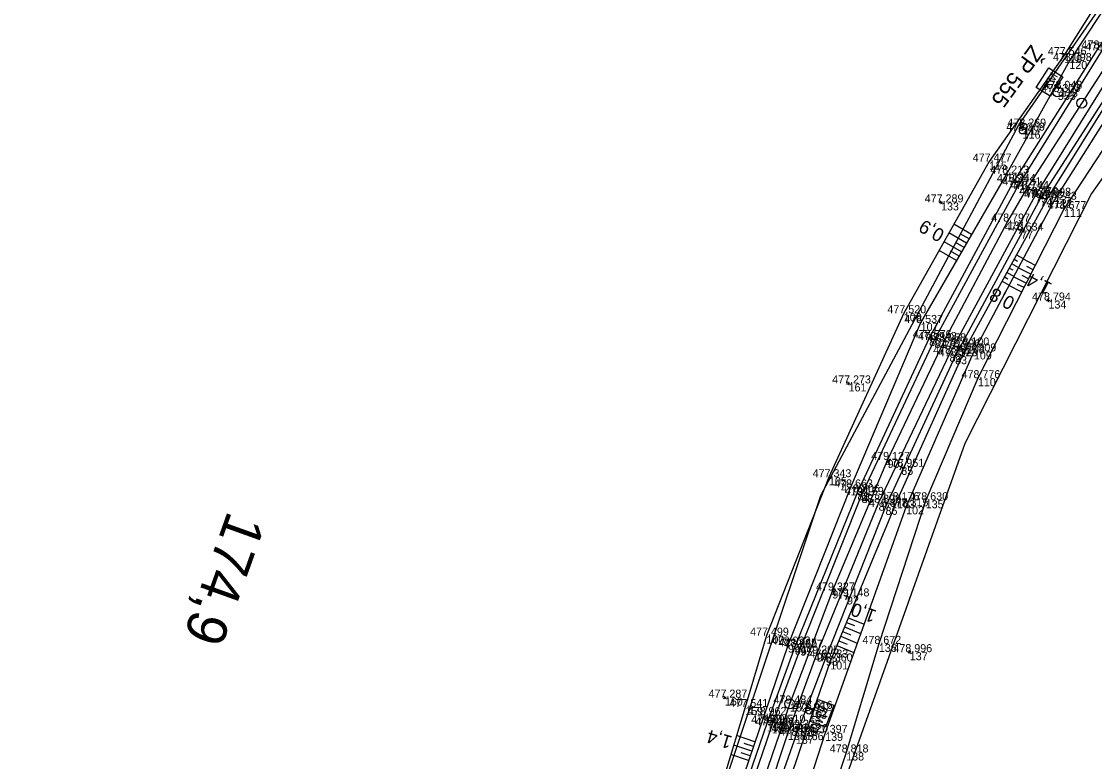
# Model space of a CAD drawing. Extents: x -1234191 to 23050, y -1290331 to -741191.
# Drawn here: x -864518.8 to -864357.9, y -1101196.8 to -1101085.9 of the extents above; entities that cross this region are included whole.
import ezdxf

# ---------------------------------------------------------------- set-up
doc = ezdxf.new("R2010")
doc.units = 0
for name, color, linetype in [('Vrstva 1', 7, 'Continuous'), ('Vrstva 4', 7, 'Continuous'), ('Vrstva 48', 7, 'Continuous'), ('Vrstva 49', 7, 'Continuous'), ('Vrstva 53', 7, 'Continuous'), ('Vrstva 55', 7, 'Continuous'), ('Vrstva 60', 7, 'Continuous'), ('Vrstva 61', 7, 'Continuous'), ('Vrstva 63', 7, 'Continuous'), ('Vrstva 7', 7, 'Continuous')]:
    doc.layers.add(name, color=color, linetype=linetype)

msp = doc.modelspace()

# ---------------------------------------------------------------- linework, layer by layer
at = {"layer": 'Vrstva 1'}
msp.add_lwpolyline([(-864324.07, -1101046.29), (-864327.7, -1101051.26), (-864336.43, -1101063.34), (-864348.55, -1101080.56), (-864368.13, -1101111.02), (-864370.97, -1101115.9), (-864380.53, -1101133.85), (-864388.96, -1101151.62), (-864397.23, -1101171.18), (-864403.6, -1101188.11), (-864404.63, -1101190.99), (-864411.39, -1101210.77), (-864414.55, -1101220.42), (-864417.97, -1101231), (-864425.57, -1101254.57), (-864429.6, -1101267.05), (-864431.92, -1101274.17), (-864438.45, -1101293.68), (-864445.42, -1101313.38)], dxfattribs=at)
at = {"layer": 'Vrstva 4'}
for points in [[(-864325.97, -1101045.24), (-864329.12, -1101049.52), (-864343.39, -1101069.37), (-864357.44, -1101089.97), (-864370.12, -1101109.99), (-864382.72, -1101133.35), (-864393.47, -1101156.46), (-864402.85, -1101179.61), (-864407.04, -1101191.09), (-864413.99, -1101211.29), (-864420.35, -1101230.87), (-864427.71, -1101254.31), (-864433.88, -1101273.6), (-864440.66, -1101292.97), (-864447.65, -1101313.08), (-864455.08, -1101332.3), (-864462.71, -1101350.53), (-864473.3, -1101372.92), (-864485.18, -1101393.5), (-864496.26, -1101413.7), (-864506.1, -1101429.71), (-864511.98, -1101438.55)], [(-864325.26, -1101045.53), (-864328.48, -1101049.88), (-864342.89, -1101069.87), (-864356.86, -1101090.26), (-864369.37, -1101110.48), (-864381.95, -1101133.65), (-864392.87, -1101156.85), (-864402.02, -1101179.75), (-864406.32, -1101191.4), (-864413.14, -1101211.41), (-864419.57, -1101231.17), (-864427.01, -1101254.56), (-864433.1, -1101273.57), (-864439.88, -1101293.22), (-864446.72, -1101313.17), (-864454.13, -1101332.5), (-864461.91, -1101350.86), (-864472.5, -1101373.31), (-864483.69, -1101394.55), (-864495.24, -1101414.47), (-864505.34, -1101430.44), (-864511.47, -1101439.18)], [(-864322.92, -1101046.82), (-864326.22, -1101051.41), (-864340.68, -1101071.39), (-864354.43, -1101092.08), (-864366.78, -1101111.91), (-864379.67, -1101135.72), (-864390.3, -1101158.03), (-864399.57, -1101180.63), (-864403.88, -1101192.38), (-864410.47, -1101212.21), (-864416.94, -1101232.08), (-864424.39, -1101255.27), (-864430.58, -1101274.33), (-864437.15, -1101294.02), (-864444.14, -1101313.87), (-864451.61, -1101333.34), (-864459.42, -1101351.7), (-864470, -1101374.43), (-864481.33, -1101395.92), (-864492.95, -1101415.79), (-864502.87, -1101431.75), (-864508.55, -1101440.98)], [(-864322.1, -1101047.21), (-864325.32, -1101051.59), (-864339.58, -1101071.85), (-864353.23, -1101092.5), (-864366.04, -1101112.38), (-864378.84, -1101136.08), (-864389.27, -1101158.65), (-864398.21, -1101181.23), (-864402.71, -1101192.95), (-864409.59, -1101212.42), (-864416.08, -1101232.3), (-864423.67, -1101255.67), (-864429.34, -1101274.58), (-864431.82, -1101283.31), (-864432.67, -1101283.08), (-864433.25, -1101284.86), (-864432.59, -1101285.15), (-864436.56, -1101294.47), (-864443.5, -1101314.19)]]:
    msp.add_lwpolyline(points, dxfattribs=at)
at = {"layer": 'Vrstva 48'}
for p, q in [((-864376.36, -1101117.84), (-864379.02, -1101116.3)), ((-864377.86, -1101120.44), (-864380.49, -1101118.92)), ((-864377.11, -1101119.14), (-864379.76, -1101117.61)), ((-864377.48, -1101119.79), (-864378.8, -1101119.02)), ((-864376.73, -1101118.49), (-864378.06, -1101117.72)), ((-864378.61, -1101121.74), (-864381.23, -1101120.22)), ((-864378.23, -1101121.09), (-864379.55, -1101120.33)), ((-864370.36, -1101122.2), (-864369.33, -1101122.76)), ((-864370, -1101121.54), (-864369.49, -1101121.82)), ((-864369.64, -1101120.88), (-864368.63, -1101121.44)), ((-864366.81, -1101122.46), (-864368.67, -1101121.51)), ((-864371.08, -1101123.52), (-864370.04, -1101124.09)), ((-864370.72, -1101122.86), (-864370.2, -1101123.14)), ((-864367.49, -1101123.79), (-864369.37, -1101122.84)), ((-864367.15, -1101123.12), (-864368.09, -1101122.65)), ((-864371.8, -1101124.83), (-864370.74, -1101125.41)), ((-864371.44, -1101124.17), (-864370.91, -1101124.46)), ((-864368.85, -1101126.47), (-864370.78, -1101125.49)), ((-864368.17, -1101125.13), (-864370.08, -1101124.16)), ((-864368.51, -1101125.8), (-864369.47, -1101125.31)), ((-864367.83, -1101124.46), (-864368.78, -1101123.98)), ((-864394.84, -1101175.26), (-864392.49, -1101176.23)), ((-864395.41, -1101176.64), (-864393, -1101177.64)), ((-864395.12, -1101175.95), (-864393.93, -1101176.44)), ((-864395.98, -1101178.03), (-864393.5, -1101179.06)), ((-864395.7, -1101177.34), (-864394.47, -1101177.84)), ((-864396.56, -1101179.42), (-864394.01, -1101180.47)), ((-864396.27, -1101178.72), (-864395.01, -1101179.24)), ((-864408.83, -1101193.83), (-864411.58, -1101192.9)), ((-864409.31, -1101195.25), (-864412.01, -1101194.33)), ((-864409.07, -1101194.54), (-864410.43, -1101194.08)), ((-864409.79, -1101196.67), (-864412.45, -1101195.77)), ((-864409.55, -1101195.96), (-864410.89, -1101195.51))]:
    msp.add_line(p, q, dxfattribs=at)
at = {"layer": 'Vrstva 49'}
for p, q in [((-864381.18, -1101113.1), (-864380.7, -1101112.96)), ((-864380.87, -1101113.27), (-864381.01, -1101112.79)), ((-864365.08, -1101127.8), (-864364.61, -1101127.66)), ((-864364.77, -1101127.97), (-864364.92, -1101127.49)), ((-864394.72, -1101140.39), (-864394.89, -1101139.92)), ((-864395.04, -1101140.24), (-864394.57, -1101140.07)), ((-864385.52, -1101180.65), (-864385.73, -1101180.19)), ((-864385.85, -1101180.52), (-864385.4, -1101180.32)), ((-864413.57, -1101187.34), (-864413.12, -1101187.12)), ((-864413.24, -1101187.46), (-864413.45, -1101187))]:
    msp.add_line(p, q, dxfattribs=at)
for points in [[(-864328.15, -1101039.32), (-864335.27, -1101047.42), (-864346.98, -1101066.41), (-864362.49, -1101090.95), (-864373.74, -1101106.91), (-864386.53, -1101129.64), (-864397.74, -1101154.21), (-864407.11, -1101177.94), (-864410.3, -1101188.64), (-864416.38, -1101208.82), (-864423.75, -1101230.89), (-864431.29, -1101252.09), (-864437.35, -1101271.07), (-864444.22, -1101292.75), (-864450.31, -1101310.96), (-864460.44, -1101331.35), (-864474.38, -1101357.92), (-864483.41, -1101373.73), (-864483.62, -1101374.89), (-864483.18, -1101378.58), (-864502.02, -1101409.41), (-864518.77, -1101434.76), (-864518.17, -1101436.09)], [(-864325.59, -1101041.88), (-864329.87, -1101045.84), (-864345.73, -1101067.69), (-864361.71, -1101091.84), (-864371.1, -1101108.72), (-864384, -1101131.09), (-864394.51, -1101155.74), (-864403.88, -1101179.28), (-864407.47, -1101189.84), (-864414.31, -1101209.95), (-864420.79, -1101230.11), (-864428.54, -1101253.99), (-864434.96, -1101272.85), (-864442.13, -1101293.16), (-864448.93, -1101311.88), (-864455.72, -1101330.86), (-864464.04, -1101349.54), (-864474.67, -1101373.38), (-864485.65, -1101393.46), (-864496.77, -1101413.09), (-864506.58, -1101429.43), (-864512.18, -1101438.42)], [(-864318.9, -1101047.07), (-864321.58, -1101050.43), (-864338.68, -1101073.34), (-864355, -1101096.37), (-864364.81, -1101112.04), (-864377.07, -1101134.47), (-864387.54, -1101157.65), (-864397.55, -1101181.81), (-864401.23, -1101192.4), (-864408, -1101212.48), (-864414.72, -1101231.75), (-864422.33, -1101255.54), (-864428.47, -1101274.92), (-864431.06, -1101283.53), (-864431.68, -1101285.36), (-864435.53, -1101294.87), (-864442.03, -1101314.05), (-864449.65, -1101334.19), (-864457.91, -1101352.45), (-864468.69, -1101374.99), (-864479.64, -1101396.71), (-864490.45, -1101416.72), (-864500.69, -1101433.39), (-864507.42, -1101441.67)], [(-864320.66, -1101052.33), (-864337.93, -1101074.11), (-864354.14, -1101097.16), (-864363.96, -1101112.63), (-864376.02, -1101135.36), (-864386.18, -1101158.57), (-864398.31, -1101192.51), (-864405.5, -1101214.73), (-864411.8, -1101232.73), (-864421.34, -1101260.5), (-864426.01, -1101275.11), (-864433.75, -1101296), (-864440.52, -1101314.5), (-864447, -1101334.05), (-864449.9, -1101344.31), (-864455.17, -1101358.47), (-864463.43, -1101379.19), (-864477.59, -1101405.3), (-864483.89, -1101424.26), (-864492.76, -1101438.81), (-864498.81, -1101444.44), (-864501.85, -1101446.9), (-864503.7, -1101446.79), (-864503.85, -1101445.96)], [(-864320.03, -1101054.38), (-864335.96, -1101076.2), (-864351.99, -1101097.96), (-864362.52, -1101114.02), (-864375.42, -1101139.37), (-864383.24, -1101157.66), (-864390.27, -1101179.18), (-864395.16, -1101195.45), (-864401.7, -1101215.2), (-864407.98, -1101233.42), (-864414.88, -1101258.94), (-864422.28, -1101275.79), (-864426.42, -1101286.98), (-864427.99, -1101297.82), (-864435.99, -1101314.36)]]:
    msp.add_lwpolyline(points, dxfattribs=at)
at = {"layer": 'Vrstva 53'}
for p, q in [((-864368.74, -1101102.32), (-864368.68, -1101102.24)), ((-864368.57, -1101101.71), (-864368.52, -1101101.63))]:
    msp.add_line(p, q, dxfattribs=at)
for points in [[(-864491.31, -1101366.93), (-864446.31, -1101298.75), (-864398.95, -1101156.94), (-864369.29, -1101101.42), (-864334.28, -1101050.91)], [(-864321.83, -1101060.14), (-864322.54, -1101060.88), (-864358.38, -1101111.71), (-864377.38, -1101149.15), (-864422.69, -1101276.3), (-864437.09, -1101317.32)]]:
    msp.add_lwpolyline(points, dxfattribs=at)
for centre in [(-864368.55, -1101101.67), (-864368.71, -1101102.28)]:
    msp.add_circle(centre, 0.499, dxfattribs=at)
at = {"layer": 'Vrstva 55'}
msp.add_lwpolyline([(-863808.5, -1100589.37), (-863846.45, -1100574.62), (-863882.15, -1100580.65), (-863952.48, -1100610.36), (-864022.25, -1100666.2), (-864016.92, -1100671.17), (-864084.82, -1100752.14), (-864128.15, -1100812.1), (-864172.02, -1100871.53), (-864210.1, -1100928.65), (-864229, -1100954.2), (-864255.17, -1100990.13), (-864322.54, -1101060.88), (-864358.38, -1101111.71), (-864377.38, -1101149.15), (-864422.69, -1101276.3), (-864449.01, -1101351.28)], dxfattribs=at)
at = {"layer": 'Vrstva 60'}
for p, q in [((-864362.49, -1101090.95), (-864362.49, -1101090.95)), ((-864361.71, -1101091.84), (-864361.71, -1101091.84)), ((-864363.43, -1101096.48), (-864363.43, -1101096.48)), ((-864363.12, -1101096.01), (-864363.12, -1101096.01)), ((-864368.71, -1101102.28), (-864368.71, -1101102.28)), ((-864368.55, -1101101.67), (-864368.55, -1101101.67)), ((-864373.74, -1101106.91), (-864373.74, -1101106.91)), ((-864371.1, -1101108.72), (-864371.1, -1101108.72)), ((-864370.12, -1101109.99), (-864370.12, -1101109.99)), ((-864369.37, -1101110.48), (-864369.37, -1101110.48)), ((-864368.13, -1101111.02), (-864368.13, -1101111.02)), ((-864366.78, -1101111.91), (-864366.78, -1101111.91)), ((-864366.04, -1101112.38), (-864366.04, -1101112.38)), ((-864364.81, -1101112.04), (-864364.81, -1101112.04)), ((-864363.96, -1101112.63), (-864363.96, -1101112.63)), ((-864380.94, -1101113.03), (-864380.94, -1101113.03)), ((-864362.52, -1101114.02), (-864362.52, -1101114.02)), ((-864370.97, -1101115.9), (-864370.97, -1101115.9)), ((-864368.94, -1101117.25), (-864368.94, -1101117.25)), ((-864364.84, -1101127.73), (-864364.84, -1101127.73)), ((-864386.53, -1101129.64), (-864386.53, -1101129.64)), ((-864384, -1101131.09), (-864384, -1101131.09)), ((-864382.72, -1101133.35), (-864382.72, -1101133.35)), ((-864381.95, -1101133.65), (-864381.95, -1101133.65)), ((-864380.53, -1101133.85), (-864380.53, -1101133.85)), ((-864378.42, -1101134.76), (-864378.42, -1101134.76)), ((-864377.07, -1101134.47), (-864377.07, -1101134.47)), ((-864379.67, -1101135.72), (-864379.67, -1101135.72)), ((-864378.84, -1101136.08), (-864378.84, -1101136.08)), ((-864376.02, -1101135.36), (-864376.02, -1101135.36)), ((-864375.42, -1101139.37), (-864375.42, -1101139.37)), ((-864394.8, -1101140.15), (-864394.8, -1101140.15)), ((-864388.96, -1101151.62), (-864388.96, -1101151.62)), ((-864386.9, -1101152.65), (-864386.9, -1101152.65)), ((-864397.74, -1101154.21), (-864397.74, -1101154.21)), ((-864394.51, -1101155.74), (-864394.51, -1101155.74)), ((-864393.47, -1101156.46), (-864393.47, -1101156.46)), ((-864392.87, -1101156.85), (-864392.87, -1101156.85)), ((-864387.54, -1101157.65), (-864387.54, -1101157.65)), ((-864383.24, -1101157.66), (-864383.24, -1101157.66)), ((-864390.3, -1101158.03), (-864390.3, -1101158.03)), ((-864389.27, -1101158.65), (-864389.27, -1101158.65)), ((-864386.18, -1101158.57), (-864386.18, -1101158.57)), ((-864397.23, -1101171.18), (-864397.23, -1101171.18)), ((-864395.03, -1101172.07), (-864395.03, -1101172.07)), ((-864407.11, -1101177.94), (-864407.11, -1101177.94)), ((-864403.88, -1101179.28), (-864403.88, -1101179.28)), ((-864402.85, -1101179.61), (-864402.85, -1101179.61)), ((-864402.02, -1101179.75), (-864402.02, -1101179.75)), ((-864390.27, -1101179.18), (-864390.27, -1101179.18)), ((-864399.57, -1101180.63), (-864399.57, -1101180.63)), ((-864398.21, -1101181.23), (-864398.21, -1101181.23)), ((-864397.55, -1101181.81), (-864397.55, -1101181.81)), ((-864385.63, -1101180.42), (-864385.63, -1101180.42)), ((-864413.34, -1101187.23), (-864413.34, -1101187.23)), ((-864403.6, -1101188.11), (-864403.6, -1101188.11)), ((-864410.3, -1101188.64), (-864410.3, -1101188.64)), ((-864407.47, -1101189.84), (-864407.47, -1101189.84)), ((-864400.73, -1101189.2), (-864400.73, -1101189.2)), ((-864400.56, -1101188.92), (-864400.56, -1101188.92)), ((-864407.04, -1101191.09), (-864407.04, -1101191.09)), ((-864406.32, -1101191.4), (-864406.32, -1101191.4)), ((-864404.63, -1101190.99), (-864404.63, -1101190.99)), ((-864403.88, -1101192.38), (-864403.88, -1101192.38)), ((-864402.71, -1101192.95), (-864402.71, -1101192.95)), ((-864402.31, -1101191.75), (-864402.31, -1101191.75)), ((-864401.23, -1101192.4), (-864401.23, -1101192.4)), ((-864398.31, -1101192.51), (-864398.31, -1101192.51)), ((-864395.16, -1101195.45), (-864395.16, -1101195.45))]:
    msp.add_line(p, q, dxfattribs=at)
at = {"layer": 'Vrstva 63'}
msp.add_line((-864363.48, -1101096.48), (-864363.38, -1101096.48), dxfattribs=at)
msp.add_circle((-864363.43, -1101096.48), 0.756, dxfattribs=at)
at = {"layer": 'Vrstva 7'}
for p, q in [((-864363.12, -1101096.01), (-864363.65, -1101095.67)), ((-864369.39, -1101117.01), (-864368.5, -1101117.49)), ((-864369.18, -1101117.69), (-864368.71, -1101116.81)), ((-864378.86, -1101134.53), (-864377.98, -1101135)), ((-864378.65, -1101135.2), (-864378.18, -1101134.32)), ((-864387.36, -1101152.45), (-864386.44, -1101152.84)), ((-864387.09, -1101153.11), (-864386.7, -1101152.19)), ((-864395.5, -1101171.9), (-864394.56, -1101172.25)), ((-864395.21, -1101172.54), (-864394.86, -1101171.61)), ((-864400.71, -1101189.15), (-864400.75, -1101189.25)), ((-864400.56, -1101188.92), (-864399.97, -1101189.14)), ((-864402.48, -1101192.22), (-864402.14, -1101191.27)), ((-864402.78, -1101191.58), (-864401.84, -1101191.91))]:
    msp.add_line(p, q, dxfattribs=at)
for points in [[(-864364.59, -1101097.13), (-864366.68, -1101095.79), (-864364.79, -1101092.86), (-864362.7, -1101094.2)], [(-864399.36, -1101187.51), (-864397.03, -1101188.38), (-864398.26, -1101191.64), (-864400.59, -1101190.77)]]:
    msp.add_lwpolyline(points, close=True, dxfattribs=at)
for centre, radius in [((-864359.86, -1101098.15), 0.75), ((-864403.62, -1101188.17), 0.75), ((-864400.73, -1101189.2), 0.5)]:
    msp.add_circle(centre, radius, dxfattribs=at)

# ---------------------------------------------------------------- texts
at = {"layer": 'Vrstva 48'}
for s, rotation, p in [('0,9', 150.6266, (-864380.26, -1101117.34)), ('1,4', 153.0313, (-864364.16, -1101125.25)), ('0,8', 152.057, (-864369.71, -1101127.47)), ('1,0', 160.3287, (-864390.48, -1101174.22)), ('1,4', 163.2414, (-864412.12, -1101193.07))]:
    msp.add_text(s, height=2, rotation=rotation, dxfattribs=at).set_placement(p)
at = {"layer": 'Vrstva 60'}
for s, p in [('119', (-864362.49, -1101092.15)), ('120', (-864361.71, -1101093.04)), ('555', (-864363.43, -1101097.68)), ('118', (-864363.12, -1101097.21)), ('116', (-864368.71, -1101103.48)), ('117', (-864368.55, -1101102.87)), ('115', (-864373.74, -1101108.11)), ('114', (-864371.1, -1101109.92)), ('71', (-864370.12, -1101111.19)), ('72', (-864369.37, -1101111.68)), ('75', (-864368.13, -1101112.22)), ('73', (-864366.78, -1101113.11)), ('74', (-864366.04, -1101113.58)), ('113', (-864364.81, -1101113.24)), ('112', (-864363.96, -1101113.83)), ('133', (-864380.94, -1101114.23)), ('111', (-864362.52, -1101115.22)), ('131', (-864370.97, -1101117.1)), ('77', (-864368.94, -1101118.45)), ('134', (-864364.84, -1101128.93)), ('106', (-864386.53, -1101130.84)), ('107', (-864384, -1101132.29)), ('80', (-864382.72, -1101134.55)), ('81', (-864381.95, -1101134.85)), ('78', (-864380.53, -1101135.05)), ('84', (-864378.42, -1101135.96)), ('108', (-864377.07, -1101135.67)), ('82', (-864379.67, -1101136.92)), ('83', (-864378.84, -1101137.28)), ('109', (-864376.02, -1101136.56)), ('110', (-864375.42, -1101140.57)), ('161', (-864394.8, -1101141.35)), ('90', (-864388.96, -1101152.82)), ('85', (-864386.9, -1101153.85)), ('105', (-864397.74, -1101155.41)), ('104', (-864394.51, -1101156.94)), ('89', (-864393.47, -1101157.66)), ('88', (-864392.87, -1101158.05)), ('103', (-864387.54, -1101158.85)), ('135', (-864383.24, -1101158.86)), ('87', (-864390.3, -1101159.23)), ('86', (-864389.27, -1101159.85)), ('102', (-864386.18, -1101159.77)), ('97', (-864397.23, -1101172.38)), ('92', (-864395.03, -1101173.27)), ('100', (-864407.11, -1101179.14)), ('99', (-864403.88, -1101180.48)), ('96', (-864402.85, -1101180.81)), ('95', (-864402.02, -1101180.95)), ('136', (-864390.27, -1101180.38)), ('94', (-864399.57, -1101181.83)), ('93', (-864398.21, -1101182.43)), ('101', (-864397.55, -1101183.01)), ('137', (-864385.63, -1101181.62)), ('160', (-864413.34, -1101188.43)), ('182', (-864403.6, -1101189.31)), ('159', (-864410.3, -1101189.84)), ('158', (-864407.47, -1101191.04)), ('163', (-864400.73, -1101190.4)), ('162', (-864400.56, -1101190.12)), ('190', (-864407.04, -1101192.29)), ('189', (-864406.32, -1101192.6)), ('184', (-864404.63, -1101192.19)), ('188', (-864403.88, -1101193.58)), ('187', (-864402.71, -1101194.15)), ('186', (-864402.31, -1101192.95)), ('166', (-864401.23, -1101193.6)), ('139', (-864398.31, -1101193.71)), ('138', (-864395.16, -1101196.65))]:
    msp.add_text(s, height=1.2, dxfattribs=at).set_placement(p)
at = {"layer": 'Vrstva 61'}
for s, p in [('477.546', (-864364.94, -1101090.95)), ('478.103', (-864359.89, -1101089.97)), ('478.518', (-864359.31, -1101090.26)), ('478.098', (-864364.17, -1101091.84)), ('478.048', (-864365.58, -1101096.01)), ('478.303', (-864365.88, -1101096.48)), ('478.269', (-864371.17, -1101102.28)), ('478.269', (-864371, -1101101.67)), ('477.477', (-864376.19, -1101106.91)), ('478.213', (-864373.55, -1101108.72)), ('478.344', (-864372.57, -1101109.99)), ('478.731', (-864371.73, -1101110.48)), ('478.744', (-864370.58, -1101111.02)), ('478.470', (-864369.23, -1101111.91)), ('477.998', (-864367.26, -1101112.04)), ('477.289', (-864383.39, -1101113.03)), ('478.062', (-864368.49, -1101112.38)), ('477.243', (-864366.41, -1101112.63)), ('478.677', (-864364.97, -1101114.02)), ('478.797', (-864373.42, -1101115.9)), ('478.634', (-864371.39, -1101117.25)), ('478.794', (-864367.3, -1101127.73)), ('477.520', (-864388.98, -1101129.64)), ('478.537', (-864386.45, -1101131.09)), ('478.576', (-864385.17, -1101133.35)), ('478.943', (-864384.4, -1101133.65)), ('478.958', (-864382.99, -1101133.85)), ('478.796', (-864380.87, -1101134.76)), ('478.100', (-864379.52, -1101134.47)), ('478.777', (-864382.12, -1101135.72)), ('478.323', (-864381.29, -1101136.08)), ('477.309', (-864378.47, -1101135.36)), ('478.776', (-864377.87, -1101139.37)), ('477.273', (-864397.26, -1101140.15)), ('479.127', (-864391.41, -1101151.62)), ('478.951', (-864389.26, -1101152.65)), ('477.343', (-864400.19, -1101154.21)), ('478.663', (-864396.96, -1101155.74)), ('478.806', (-864395.92, -1101156.46)), ('479.169', (-864395.33, -1101156.85)), ('478.899', (-864392.75, -1101158.03)), ('478.378', (-864391.73, -1101158.65)), ('478.176', (-864389.99, -1101157.65)), ('477.315', (-864388.64, -1101158.57)), ('478.630', (-864385.69, -1101157.66)), ('479.327', (-864399.68, -1101171.18)), ('479.148', (-864397.48, -1101172.07)), ('477.499', (-864409.56, -1101177.94)), ('478.922', (-864406.32, -1101179.28)), ('478.965', (-864405.31, -1101179.61)), ('479.327', (-864404.47, -1101179.75)), ('478.672', (-864392.72, -1101179.18)), ('479.205', (-864402.03, -1101180.63)), ('478.533', (-864400.66, -1101181.23)), ('478.996', (-864388.08, -1101180.42)), ('478.360', (-864400, -1101181.81)), ('477.287', (-864415.79, -1101187.23)), ('477.541', (-864412.65, -1101188.64)), ('479.484', (-864406.05, -1101188.11)), ('478.952', (-864403.18, -1101189.2)), ('478.616', (-864403.01, -1101188.92)), ('478.962', (-864409.92, -1101189.84)), ('479.510', (-864407.08, -1101190.99)), ('479.011', (-864409.39, -1101191.09)), ('479.446', (-864408.78, -1101191.4)), ('479.319', (-864406.34, -1101192.38)), ('479.326', (-864404.76, -1101191.75)), ('478.520', (-864403.68, -1101192.4)), ('477.397', (-864400.76, -1101192.51)), ('478.728', (-864405.16, -1101192.95)), ('478.818', (-864397.62, -1101195.45))]:
    msp.add_text(s, height=1.2, dxfattribs=at).set_placement(p)
at = {"layer": 'Vrstva 63'}
msp.add_text('ŽP 555', height=2.4, rotation=233.9779, dxfattribs=at).set_placement((-864367.45, -1101089.26))
at = {"layer": 'Vrstva 7'}
for s, height, rotation, p in [('KM', 1.247, 57.2595, (-864364.72, -1101096.19)), ('174,9', 6, 250.2694, (-864487.77, -1101159.06)), ('KM', 1.247, 249.3928, (-864399.03, -1101188.4))]:
    msp.add_text(s, height=height, rotation=rotation, dxfattribs=at).set_placement(p)

doc.saveas('drawing.dxf')
